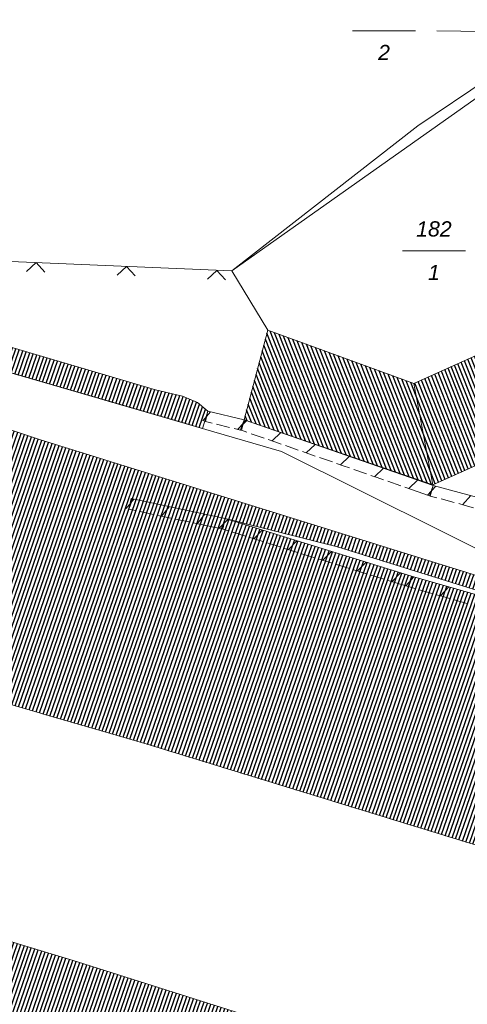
# Model space of a CAD drawing. Header units: metres. Extents: x 345144 to 348639, y 5629211 to 5635235.
# Tile 1037 of 1056: x 347756 to 347781, y 5631558 to 5631613. Entities that reach past the tile are written whole.
import ezdxf
from ezdxf.enums import TextEntityAlignment as Align

# ---------------------------------------------------------------- set-up
doc = ezdxf.new("R2010")
doc.units = ezdxf.units.M
doc.header["$MEASUREMENT"] = 0
for name, color, linetype in [('028 Geländeform', 7, 'Continuous'), ('081-083 Topographie', 7, 'Continuous'), ('AX Flurstück', 7, 'Continuous'), ('AX Gebäude', 7, 'Continuous'), ('Definitionslinie', 7, 'Continuous'), ('MG Präsentationsobjekt - Linie', 7, 'Continuous'), ('Präsentationsobjekt -Text (punktförmig)', 7, 'Continuous')]:
    doc.layers.add(name, color=color, linetype=linetype)
doc.styles.add('ARIALIT', font='ariali.ttf', dxfattribs={"height": 1})
pattern_1 = [(250.9552151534, (0, 0), (0.1890527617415, -0.065261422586), [])]
pattern_2 = [(111.5294117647, (0, 0), (-0.186045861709, -0.07339575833), [])]

msp = doc.modelspace()

# ---------------------------------------------------------------- hatches: boundary and pattern name
at = {"layer": '028 Geländeform', "true_color": 0xb27500}
h = msp.add_hatch(dxfattribs=at)
h.set_pattern_fill('_USER', color=44, scale=0.2, angle=250.9552152, style=0, pattern_type=0)
h.set_pattern_definition(pattern_1)
h.paths.add_polyline_path([(347717.598, 5631595.485), (347718.729, 5631595.229), (347718.729, 5631595.229), (347717.905, 5631591.038), (347717.905, 5631591.038), (347717.736, 5631591.087), (347717.736, 5631591.087), (347717.606, 5631590.607), (347717.606, 5631590.607), (347719.222, 5631590.125), (347719.222, 5631590.125), (347721.198, 5631589.537), (347721.198, 5631589.537), (347723.872, 5631588.776), (347723.872, 5631588.776), (347725.583, 5631588.266), (347725.583, 5631588.266), (347726.961, 5631587.855), (347726.961, 5631587.855), (347727.113, 5631588.358), (347727.113, 5631588.358), (347729.355, 5631593.716), (347729.355, 5631593.716), (347728.879, 5631593.96), (347728.879, 5631593.96), (347729.94, 5631595.955), (347729.94, 5631595.955), (347730.559, 5631596.708), (347730.559, 5631596.708), (347731.24, 5631597.149), (347731.24, 5631597.149), (347732.178, 5631597.368), (347732.178, 5631597.368), (347733.343, 5631597.387), (347733.343, 5631597.387), (347751.209, 5631591.605), (347751.209, 5631591.605), (347757.511, 5631589.529), (347757.511, 5631589.529), (347782.259, 5631581.826), (347782.259, 5631581.826), (347782.894, 5631580.825), (347782.894, 5631580.825), (347773.975, 5631583.598), (347773.975, 5631583.598), (347767.769, 5631585.161), (347767.769, 5631585.161), (347778.063, 5631581.984), (347778.063, 5631581.984), (347796.794, 5631576.619), (347796.794, 5631576.619), (347799.745, 5631575.774), (347799.745, 5631575.774), (347800.984, 5631575.145), (347800.984, 5631575.145), (347805.507, 5631573.251), (347805.507, 5631573.251), (347808.816, 5631570.354), (347808.816, 5631570.354), (347807.892, 5631559.075), (347807.892, 5631559.075), (347763.459, 5631572.699), (347763.459, 5631572.699), (347725.803, 5631583.634), (347725.803, 5631583.634), (347724.336, 5631584.06), (347724.336, 5631584.06), (347722.634, 5631584.554), (347722.634, 5631584.554), (347719.891, 5631585.351), (347719.891, 5631585.351), (347718.027, 5631585.892), (347718.027, 5631585.892), (347716.369, 5631586.374), (347716.369, 5631586.374), (347715.982, 5631586.486), (347715.982, 5631586.486), (347690.621, 5631594.01), (347690.621, 5631594.01), (347662.92, 5631601.798), (347662.92, 5631601.798), (347649.668, 5631604.485), (347649.668, 5631604.485), (347650.473, 5631605.854), (347650.473, 5631605.854), (347651.88, 5631607.34), (347651.88, 5631607.34), (347653.377, 5631608.457), (347653.377, 5631608.457), (347655.15, 5631609.203), (347655.15, 5631609.203), (347656.919, 5631609.71), (347656.919, 5631609.71), (347659.142, 5631609.836), (347659.142, 5631609.836), (347661.583, 5631609.669), (347661.583, 5631609.669), (347664.303, 5631609.203), (347664.303, 5631609.203), (347693.442, 5631601.181), (347693.442, 5631601.181)], flags=0)
h = msp.add_hatch(dxfattribs=at)
h.set_pattern_fill('_USER', color=44, scale=0.2, angle=250.9552152, style=0, pattern_type=0)
h.set_pattern_definition(pattern_1)
h.paths.add_polyline_path([(347737.243, 5631599.821), (347737.254, 5631599.837), (347737.254, 5631599.837), (347737.545, 5631600.289), (347737.545, 5631600.289), (347738.689, 5631600.625), (347738.689, 5631600.625), (347741.01, 5631600.09), (347741.01, 5631600.09), (347741.509, 5631599.968), (347741.509, 5631599.968), (347755.224, 5631594.825), (347755.224, 5631594.825), (347763.931, 5631592.278), (347763.931, 5631592.278), (347765.422, 5631591.919), (347765.422, 5631591.919), (347766.238, 5631591.579), (347766.238, 5631591.579), (347766.821, 5631591.1), (347766.821, 5631591.1), (347766.516, 5631590.134), (347766.516, 5631590.134), (347765.204, 5631590.515), (347765.204, 5631590.515), (347753.782, 5631593.83), (347753.782, 5631593.83), (347738.284, 5631599.445), (347738.284, 5631599.445)], flags=0)
h = msp.add_hatch(dxfattribs=at)
h.set_pattern_fill('_USER', color=44, scale=0.2, angle=250.9552152, style=0, pattern_type=0)
h.set_pattern_definition(pattern_1)
h.paths.add_polyline_path([(347721.56, 5631568.367), (347722.537, 5631571.729), (347722.537, 5631571.729), (347729.378, 5631569.859), (347729.378, 5631569.859), (347759.604, 5631560.687), (347759.604, 5631560.687), (347777.797, 5631554.916), (347777.797, 5631554.916), (347780.702, 5631546.825), (347780.702, 5631546.825), (347780.535, 5631546.751), (347780.535, 5631546.751), (347779.519, 5631547.113), (347779.519, 5631547.113), (347779.466, 5631546.354), (347779.466, 5631546.354), (347774.552, 5631543.395), (347774.552, 5631543.395), (347773.051, 5631542.491), (347773.051, 5631542.491), (347772.829, 5631542.357), (347772.829, 5631542.357), (347772.774, 5631542.561), (347772.774, 5631542.561), (347772.77, 5631542.576), (347772.77, 5631542.576), (347772.547, 5631543.397), (347772.547, 5631543.397), (347764.276, 5631546.892), (347764.276, 5631546.892), (347751.101, 5631550.936), (347751.101, 5631550.936), (347743.146, 5631552.945), (347743.146, 5631552.945), (347728.136, 5631557.569), (347728.136, 5631557.569), (347720.134, 5631562.873), (347720.134, 5631562.873), (347721.388, 5631567.783), (347721.388, 5631567.783)], flags=0)
at = {"layer": 'AX Gebäude', "true_color": 0x4f4f4f}
h = msp.add_hatch(dxfattribs=at)
h.set_pattern_fill('_USER', color=251, scale=0.2, angle=111.5294118, style=0, pattern_type=0)
h.set_pattern_definition(pattern_2)
h.paths.add_polyline_path([(347778.206, 5631592.622), (347779.249, 5631587.021), (347768.818, 5631590.623), (347770.13, 5631595.563)], flags=0)
h = msp.add_hatch(dxfattribs=at)
h.set_pattern_fill('_USER', color=251, scale=0.2, angle=111.5294118, style=0, pattern_type=0)
h.set_pattern_definition(pattern_2)
h.paths.add_polyline_path([(347785.639, 5631589.9), (347779.249, 5631587.021), (347778.206, 5631592.622), (347783.367, 5631594.946)], flags=0)

# ---------------------------------------------------------------- linework, layer by layer
at = {"layer": '081-083 Topographie', "color": 7, "linetype": 'Continuous', "lineweight": 5, "flags": 128}
for points in [[(347770.13, 5631595.563), (347768.141, 5631598.836), (347768.141, 5631598.836), (347778.421, 5631606.853), (347778.421, 5631606.853), (347782.307, 5631609.461), (347782.307, 5631609.461), (347784.013, 5631610.408), (347784.013, 5631610.408), (347794.424, 5631614.665)], [(347741.509, 5631599.968), (347768.141, 5631598.836)]]:
    msp.add_lwpolyline(points, dxfattribs=at)
at = {"layer": 'AX Flurstück', "color": 8, "linetype": 'Continuous', "lineweight": 13, "true_color": 0x808080, "flags": 128}
for points in [[(347753.348, 5631614.517), (347766.847, 5631626.827), (347780.582, 5631639.287), (347783.981, 5631640.838), (347795.23, 5631614.626), (347783.657, 5631609.803), (347768.141, 5631598.836), (347741.509, 5631599.968), (347741.219, 5631609.355), (347748.961, 5631611.973), (347753.348, 5631614.517)], [(347768.141, 5631598.836), (347783.657, 5631609.803), (347795.23, 5631614.626), (347804.944, 5631592.377), (347784.248, 5631582.221), (347770.878, 5631588.868), (347740.645, 5631597.641), (347733.861, 5631599.908), (347727.83, 5631600.723), (347737.177, 5631607.388), (347741.219, 5631609.355), (347741.509, 5631599.968), (347768.141, 5631598.836)], [(347669.668, 5631613.223), (347675.054, 5631612.053), (347685.185, 5631609.691), (347693.998, 5631607.661), (347719.002, 5631601.903), (347723.869, 5631601.255), (347727.83, 5631600.723), (347733.861, 5631599.908), (347740.645, 5631597.641), (347770.878, 5631588.868), (347784.248, 5631582.221)]]:
    msp.add_lwpolyline(points, dxfattribs=at)
at = {"layer": 'AX Gebäude', "color": 7, "linetype": 'Continuous', "lineweight": 5, "flags": 128}
for points in [[(347778.206, 5631592.622), (347779.249, 5631587.021), (347768.818, 5631590.623), (347770.13, 5631595.563), (347778.206, 5631592.622)], [(347785.639, 5631589.9), (347779.249, 5631587.021), (347778.206, 5631592.622), (347783.367, 5631594.946), (347785.639, 5631589.9)]]:
    msp.add_lwpolyline(points, dxfattribs=at)
at = {"layer": 'Definitionslinie', "color": 7, "linetype": 'Continuous', "lineweight": 5, "flags": 128}
for points in [[(347778.421, 5631606.853), (347782.307, 5631609.461)], [(347768.141, 5631598.836), (347778.421, 5631606.853)], [(347741.509, 5631599.968), (347768.141, 5631598.836)], [(347757.801, 5631598.775), (347757.323, 5631599.296), (347756.802, 5631598.817)], [(347757.801, 5631598.775), (347757.323, 5631599.296), (347756.802, 5631598.817)], [(347762.797, 5631598.563), (347762.318, 5631599.083), (347761.797, 5631598.605)], [(347762.797, 5631598.563), (347762.318, 5631599.083), (347761.797, 5631598.605)], [(347767.792, 5631598.35), (347767.314, 5631598.871), (347766.793, 5631598.393)], [(347767.792, 5631598.35), (347767.314, 5631598.871), (347766.793, 5631598.393)], [(347768.141, 5631598.836), (347770.13, 5631595.563)]]:
    msp.add_lwpolyline(points, dxfattribs=at)
at = {"layer": 'Definitionslinie', "color": 44, "linetype": 'Continuous', "lineweight": 5, "true_color": 0xb27500, "flags": 128}
for points in [[(347755.224, 5631594.825), (347763.931, 5631592.278)], [(347753.782, 5631593.83), (347765.204, 5631590.515)], [(347763.931, 5631592.278), (347765.422, 5631591.919)], [(347765.422, 5631591.919), (347766.238, 5631591.579)], [(347751.209, 5631591.605), (347757.511, 5631589.529)], [(347766.238, 5631591.579), (347766.821, 5631591.1)], [(347766.516, 5631590.134), (347766.821, 5631591.1)], [(347766.533, 5631590.552), (347766.969, 5631591.064)], [(347766.533, 5631590.552), (347766.969, 5631591.064)], [(347766.682, 5631590.516), (347766.821, 5631591.1)], [(347766.682, 5631590.516), (347766.821, 5631591.1)], [(347766.821, 5631591.1), (347768.819, 5631590.623)], [(347768.477, 5631590.089), (347768.913, 5631590.601)], [(347768.477, 5631590.089), (347768.913, 5631590.601)], [(347768.477, 5631590.107), (347768.963, 5631590.573)], [(347768.477, 5631590.107), (347768.963, 5631590.573)], [(347768.622, 5631590.056), (347768.819, 5631590.623)], [(347768.622, 5631590.056), (347768.819, 5631590.623)], [(347768.68, 5631590.039), (347768.819, 5631590.623)], [(347768.68, 5631590.039), (347768.819, 5631590.623)], [(347768.819, 5631590.623), (347779.264, 5631586.987)], [(347765.204, 5631590.515), (347766.516, 5631590.134)], [(347766.682, 5631590.516), (347767.047, 5631590.429)], [(347766.682, 5631590.516), (347767.047, 5631590.429)], [(347767.29, 5631590.371), (347768.019, 5631590.197)], [(347767.29, 5631590.371), (347768.019, 5631590.197)], [(347768.263, 5631590.139), (347768.627, 5631590.052)], [(347768.263, 5631590.139), (347768.627, 5631590.052)], [(347768.622, 5631590.056), (347768.976, 5631589.933)], [(347768.622, 5631590.056), (347768.976, 5631589.933)], [(347768.627, 5631590.052), (347768.68, 5631590.039)], [(347768.627, 5631590.052), (347768.68, 5631590.039)], [(347757.511, 5631589.529), (347782.259, 5631581.826)], [(347769.212, 5631589.851), (347769.921, 5631589.604)], [(347769.212, 5631589.851), (347769.921, 5631589.604)], [(347770.157, 5631589.522), (347770.511, 5631589.398)], [(347770.157, 5631589.522), (347770.511, 5631589.398)], [(347770.366, 5631589.449), (347770.852, 5631589.915)], [(347770.366, 5631589.449), (347770.852, 5631589.915)], [(347770.511, 5631589.398), (347770.865, 5631589.275)], [(347770.511, 5631589.398), (347770.865, 5631589.275)], [(347771.101, 5631589.193), (347771.809, 5631588.946)], [(347771.101, 5631589.193), (347771.809, 5631588.946)], [(347772.255, 5631588.792), (347772.741, 5631589.258)], [(347772.255, 5631588.792), (347772.741, 5631589.258)], [(347772.046, 5631588.864), (347772.4, 5631588.741)], [(347772.046, 5631588.864), (347772.4, 5631588.741)], [(347772.4, 5631588.741), (347772.754, 5631588.618)], [(347772.4, 5631588.741), (347772.754, 5631588.618)], [(347772.99, 5631588.535), (347773.698, 5631588.289)], [(347772.99, 5631588.535), (347773.698, 5631588.289)], [(347774.143, 5631588.134), (347774.629, 5631588.6)], [(347774.143, 5631588.134), (347774.629, 5631588.6)], [(347773.934, 5631588.207), (347774.288, 5631588.083)], [(347773.934, 5631588.207), (347774.288, 5631588.083)], [(347774.288, 5631588.083), (347774.643, 5631587.96)], [(347774.288, 5631588.083), (347774.643, 5631587.96)], [(347774.879, 5631587.878), (347775.587, 5631587.631)], [(347774.879, 5631587.878), (347775.587, 5631587.631)], [(347776.032, 5631587.477), (347776.518, 5631587.943)], [(347776.032, 5631587.477), (347776.518, 5631587.943)], [(347775.823, 5631587.549), (347776.177, 5631587.426)], [(347775.823, 5631587.549), (347776.177, 5631587.426)], [(347776.177, 5631587.426), (347776.531, 5631587.303)], [(347776.177, 5631587.426), (347776.531, 5631587.303)], [(347776.768, 5631587.22), (347777.476, 5631586.974)], [(347776.768, 5631587.22), (347777.476, 5631586.974)], [(347777.712, 5631586.892), (347778.066, 5631586.768)], [(347777.712, 5631586.892), (347778.066, 5631586.768)], [(347777.921, 5631586.819), (347778.407, 5631587.285)], [(347777.921, 5631586.819), (347778.407, 5631587.285)], [(347778.066, 5631586.768), (347779.067, 5631586.42)], [(347778.066, 5631586.768), (347779.067, 5631586.42)], [(347778.961, 5631586.447), (347779.411, 5631586.947)], [(347778.961, 5631586.447), (347779.411, 5631586.947)], [(347779.067, 5631586.42), (347779.264, 5631586.987)], [(347779.067, 5631586.42), (347779.264, 5631586.987)], [(347779.109, 5631586.407), (347779.264, 5631586.987)], [(347779.109, 5631586.407), (347779.264, 5631586.987)], [(347779.264, 5631586.987), (347781.662, 5631586.345)], [(347715.982, 5631586.486), (347716.369, 5631586.374), (347716.369, 5631586.374), (347718.027, 5631585.892), (347718.027, 5631585.892), (347719.891, 5631585.351), (347719.891, 5631585.351), (347722.634, 5631584.554), (347722.634, 5631584.554), (347724.336, 5631584.06), (347724.336, 5631584.06), (347725.803, 5631583.634), (347725.803, 5631583.634), (347763.459, 5631572.699)], [(347762.307, 5631585.71), (347762.731, 5631586.234)], [(347762.307, 5631585.71), (347762.731, 5631586.234)], [(347762.456, 5631585.678), (347762.581, 5631586.265)], [(347762.456, 5631585.678), (347762.581, 5631586.265)], [(347762.581, 5631586.265), (347767.769, 5631585.161)], [(347779.109, 5631586.407), (347779.471, 5631586.31)], [(347779.109, 5631586.407), (347779.471, 5631586.31)], [(347779.713, 5631586.245), (347780.437, 5631586.051)], [(347779.713, 5631586.245), (347780.437, 5631586.051)], [(347780.893, 5631585.93), (347781.343, 5631586.43)], [(347780.893, 5631585.93), (347781.343, 5631586.43)], [(347762.456, 5631585.678), (347762.823, 5631585.6)], [(347762.456, 5631585.678), (347762.823, 5631585.6)], [(347764.262, 5631585.294), (347764.686, 5631585.818)], [(347764.262, 5631585.294), (347764.686, 5631585.818)], [(347780.679, 5631585.987), (347781.041, 5631585.89)], [(347780.679, 5631585.987), (347781.041, 5631585.89)], [(347781.041, 5631585.89), (347781.507, 5631585.765)], [(347781.041, 5631585.89), (347781.507, 5631585.765)], [(347763.067, 5631585.548), (347763.801, 5631585.392)], [(347763.067, 5631585.548), (347763.801, 5631585.392)], [(347764.045, 5631585.34), (347764.412, 5631585.262)], [(347764.045, 5631585.34), (347764.412, 5631585.262)], [(347764.412, 5631585.262), (347764.779, 5631585.184)], [(347764.412, 5631585.262), (347764.779, 5631585.184)], [(347765.024, 5631585.132), (347765.757, 5631584.976)], [(347765.024, 5631585.132), (347765.757, 5631584.976)], [(347766.219, 5631584.877), (347766.643, 5631585.401)], [(347766.219, 5631584.877), (347766.643, 5631585.401)], [(347767.592, 5631584.588), (347767.769, 5631585.161)], [(347767.592, 5631584.588), (347767.769, 5631585.161)], [(347767.644, 5631584.574), (347767.769, 5631585.161)], [(347767.644, 5631584.574), (347767.769, 5631585.161)], [(347767.769, 5631585.161), (347773.975, 5631583.598)], [(347767.769, 5631585.161), (347778.063, 5631581.984)], [(347767.769, 5631585.161), (347778.063, 5631581.984)], [(347766.002, 5631584.923), (347766.368, 5631584.845)], [(347766.002, 5631584.923), (347766.368, 5631584.845)], [(347766.368, 5631584.845), (347767.644, 5631584.574)], [(347766.368, 5631584.845), (347767.644, 5631584.574)], [(347767.446, 5631584.632), (347767.916, 5631585.116)], [(347767.446, 5631584.632), (347767.916, 5631585.116)], [(347767.592, 5631584.588), (347767.95, 5631584.477)], [(347767.592, 5631584.588), (347767.95, 5631584.477)], [(347768.189, 5631584.404), (347768.906, 5631584.183)], [(347768.189, 5631584.404), (347768.906, 5631584.183)], [(347769.145, 5631584.109), (347769.503, 5631583.998)], [(347769.145, 5631584.109), (347769.503, 5631583.998)], [(347769.357, 5631584.042), (347769.827, 5631584.526)], [(347769.357, 5631584.042), (347769.827, 5631584.526)], [(347769.503, 5631583.998), (347769.861, 5631583.888)], [(347769.503, 5631583.998), (347769.861, 5631583.888)], [(347770.1, 5631583.814), (347770.817, 5631583.593)], [(347770.1, 5631583.814), (347770.817, 5631583.593)], [(347771.056, 5631583.519), (347771.414, 5631583.408)], [(347771.056, 5631583.519), (347771.414, 5631583.408)], [(347771.268, 5631583.452), (347771.738, 5631583.936)], [(347771.268, 5631583.452), (347771.738, 5631583.936)], [(347773.975, 5631583.598), (347782.894, 5631580.825)], [(347771.414, 5631583.408), (347771.772, 5631583.298)], [(347771.414, 5631583.408), (347771.772, 5631583.298)], [(347772.011, 5631583.224), (347772.728, 5631583.003)], [(347772.011, 5631583.224), (347772.728, 5631583.003)], [(347773.179, 5631582.863), (347773.649, 5631583.347)], [(347773.179, 5631582.863), (347773.649, 5631583.347)], [(347772.967, 5631582.929), (347773.325, 5631582.819)], [(347772.967, 5631582.929), (347773.325, 5631582.819)], [(347773.325, 5631582.819), (347773.683, 5631582.708)], [(347773.325, 5631582.819), (347773.683, 5631582.708)], [(347773.922, 5631582.634), (347774.639, 5631582.413)], [(347773.922, 5631582.634), (347774.639, 5631582.413)], [(347775.09, 5631582.273), (347775.56, 5631582.757)], [(347775.09, 5631582.273), (347775.56, 5631582.757)], [(347774.878, 5631582.339), (347775.236, 5631582.229)], [(347774.878, 5631582.339), (347775.236, 5631582.229)], [(347775.236, 5631582.229), (347775.595, 5631582.118)], [(347775.236, 5631582.229), (347775.595, 5631582.118)], [(347775.833, 5631582.044), (347776.55, 5631581.823)], [(347775.833, 5631582.044), (347776.55, 5631581.823)], [(347777.001, 5631581.683), (347777.471, 5631582.167)], [(347777.001, 5631581.683), (347777.471, 5631582.167)], [(347777.75, 5631581.45), (347778.21, 5631581.942)], [(347777.75, 5631581.45), (347778.21, 5631581.942)], [(347777.886, 5631581.411), (347778.063, 5631581.984)], [(347777.886, 5631581.411), (347778.063, 5631581.984)], [(347777.898, 5631581.407), (347778.063, 5631581.984)], [(347777.898, 5631581.407), (347778.063, 5631581.984)], [(347778.063, 5631581.984), (347796.794, 5631576.619), (347796.794, 5631576.619), (347799.745, 5631575.774)], [(347778.063, 5631581.984), (347796.794, 5631576.619), (347796.794, 5631576.619), (347799.745, 5631575.774)], [(347776.789, 5631581.75), (347777.147, 5631581.639)], [(347776.789, 5631581.75), (347777.147, 5631581.639)], [(347777.147, 5631581.639), (347777.886, 5631581.411)], [(347777.147, 5631581.639), (347777.886, 5631581.411)], [(347777.898, 5631581.407), (347778.259, 5631581.304)], [(347777.898, 5631581.407), (347778.259, 5631581.304)], [(347779.673, 5631580.899), (347780.133, 5631581.391)], [(347779.673, 5631580.899), (347780.133, 5631581.391)], [(347778.499, 5631581.235), (347779.22, 5631581.028)], [(347778.499, 5631581.235), (347779.22, 5631581.028)], [(347779.46, 5631580.96), (347779.821, 5631580.856)], [(347779.46, 5631580.96), (347779.821, 5631580.856)], [(347779.821, 5631580.856), (347780.181, 5631580.753)], [(347779.821, 5631580.856), (347780.181, 5631580.753)], [(347780.422, 5631580.684), (347781.143, 5631580.478)], [(347780.422, 5631580.684), (347781.143, 5631580.478)], [(347763.459, 5631572.699), (347807.892, 5631559.075)], [(347729.378, 5631569.859), (347759.604, 5631560.687)], [(347759.604, 5631560.687), (347777.797, 5631554.916)]]:
    msp.add_lwpolyline(points, dxfattribs=at)
at = {"layer": 'MG Präsentationsobjekt - Linie', "color": 251, "linetype": 'Continuous', "lineweight": 13, "true_color": 0x5e5e5e, "flags": 128}
msp.add_lwpolyline([(347798.021, 5631611.841), (347779.466, 5631612.105)], dxfattribs=at)
at = {"layer": 'Präsentationsobjekt -Text (punktförmig)', "color": 251, "linetype": 'Continuous', "lineweight": 13, "true_color": 0x5e5e5e, "flags": 128}
for points in [[(347774.8114, 5631612.10452), (347778.2926, 5631612.10452)], [(347777.5704, 5631599.95752), (347781.0516, 5631599.95752)]]:
    msp.add_lwpolyline(points, dxfattribs=at)

# ---------------------------------------------------------------- texts
at = {"layer": 'Präsentationsobjekt -Text (punktförmig)', "color": 8, "true_color": 0x808080, "style": 'ARIALIT'}
for s, p in [('2', (347776.552, 5631610.90116)), ('182', (347779.311, 5631601.16088)), ('1', (347779.311, 5631598.75416))]:
    msp.add_text(s, height=0.8421, dxfattribs=at).set_placement(p, align=Align.MIDDLE_CENTER)

doc.saveas('drawing.dxf')
